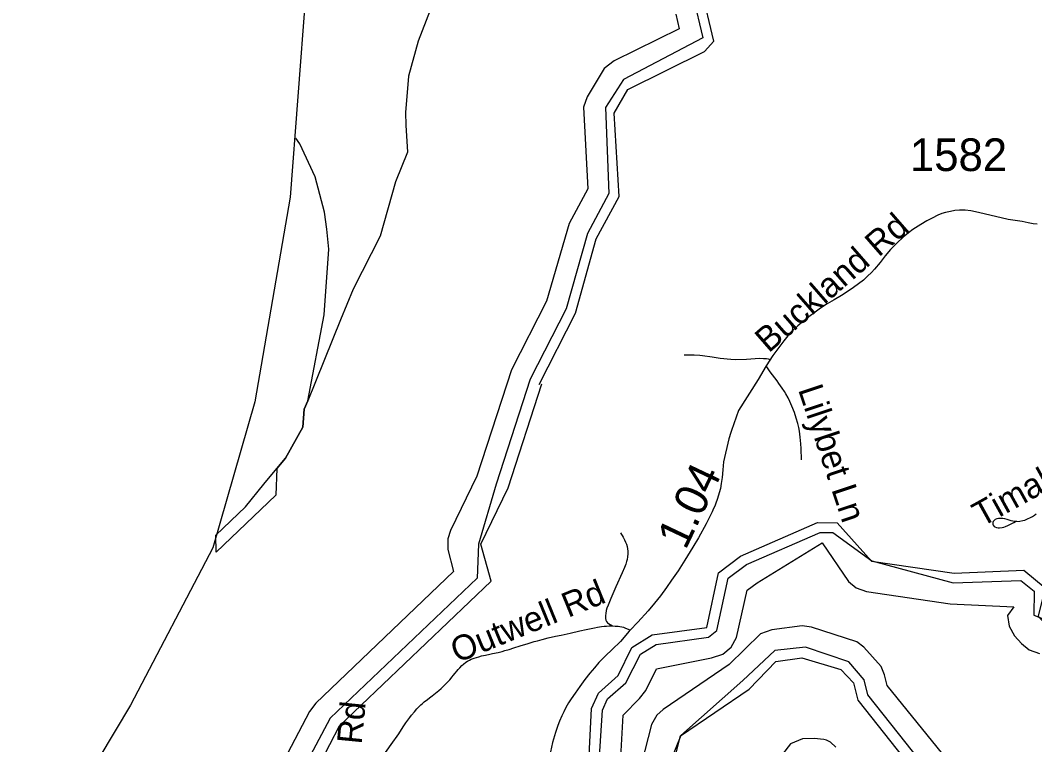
# Model space of a CAD drawing. Extents: x 1383679 to 1536984, y 460658 to 651027.
# Drawn here: x 1400452 to 1404331, y 522240 to 525010 of the extents above; entities that cross this region are included whole.
import ezdxf

# ---------------------------------------------------------------- set-up
doc = ezdxf.new("R2010")
doc.units = 0
for name, color, linetype in [('Exist Boundary Political CountyLine', 7, 'Continuous'), ('Exist Hydrographic Bay Label', 7, 'Continuous'), ('Exist Hydrographic Buffer Line', 7, 'Continuous'), ('Exist Road Non-System Type 51', 7, 'Continuous'), ('Exist Road Non-System Type 51 Label', 7, 'Continuous'), ('Exist Road Secondary Mileage Hundredths English Label', 7, 'Continuous'), ('Exist Road Secondary Type 51 Attributed', 7, 'Continuous'), ('Exist Road Secondary Type 51 Label', 7, 'Continuous'), ('Exist Road Secondary Type 51 Number Label', 7, 'Continuous')]:
    doc.layers.add(name, color=color, linetype=linetype)

msp = doc.modelspace()

# ---------------------------------------------------------------- linework, layer by layer
at = {"layer": 'Exist Boundary Political CountyLine'}
msp.add_lwpolyline([(1401564.4, 528322), (1401634.5, 527655.4), (1401713.7, 527225.4), (1401720.3, 526771.1), (1401634.1, 525994.7), (1401543, 525104.6), (1401483.5, 524332.9), (1401349.1, 523551.3), (1401187.6, 522992.5), (1400872.9, 522390.7), (1400451.9, 521685.1)], dxfattribs=at)
at = {"layer": 'Exist Hydrographic Bay Label'}
for points in [[(1403068.7, 524890.7), (1403103.7, 524929.4), (1403056.8, 525130.5), (1402857.8, 525177.2), (1402768.8, 525320.1), (1402770.7, 525421.9), (1402731.8, 525554), (1402477.8, 525785.5)], [(1402435.7, 523616.7), (1402574.8, 523889.7), (1402654.7, 524173.6), (1402741.7, 524336), (1402722.7, 524654.8), (1402774.7, 524745.6), (1403068.7, 524890.7)], [(1401561.2, 522097.9), (1401673.2, 522312.3), (1402252.2, 522865.2), (1402213.2, 523007.1), (1402318.1, 523221.7), (1402446.2, 523619.5)], [(1402622.7, 522096.5), (1402636.7, 522378.5), (1402662.7, 522437.1), (1402738.7, 522504.5), (1402790.7, 522611.7), (1402867.7, 522659.5), (1403076.7, 522688.1), (1403121.7, 522897.3), (1403206.7, 522961.2), (1403500.7, 523089.8), (1403575.7, 523088.3), (1403706.7, 522941.3), (1404022.7, 522895.5), (1404289.7, 522906.6), (1404371.7, 522839.3), (1404344.7, 522731.5), (1404368.6, 522704.7), (1404584.7, 522674.2), (1404733.6, 522598.9), (1404922.7, 522450.7), (1405071.7, 522391.9), (1405070.6, 522359.1)], [(1402374.2, 520824.7), (1402623.6, 520888.6), (1402670.7, 521110.8), (1402842.6, 521425.8), (1402919.6, 521489.9), (1402904.7, 521992.4), (1402976.7, 522273.2), (1403238.7, 522451.7), (1403340.7, 522558), (1403440.7, 522572.5), (1403589.7, 522526.8), (1403638.7, 522476.5), (1403654.7, 522410.6), (1403955.7, 522030.4), (1404021.7, 522012.6), (1404247.7, 522031), (1404323.6, 522082), (1404463.7, 522003.7), (1404639.7, 522075.6), (1404807.7, 522105.1), (1405070.6, 522359.1)]]:
    msp.add_lwpolyline(points, dxfattribs=at)
at = {"layer": 'Exist Hydrographic Buffer Line'}
for points in [[(1401578.1, 525536.7), (1401704.3, 525352.7), (1401810.3, 525242.2), (1401873.2, 525183.2), (1401987.5, 525103.3), (1402018.8, 525048.7), (1401972.8, 524930.5), (1401936.7, 524795.8), (1401924.5, 524656.9), (1401925.9, 524609.4), (1401932.1, 524505.7), (1401886.4, 524392.6), (1401827.9, 524184.6), (1401724.7, 523981.9), (1401676, 523864), (1401550.9, 523555.2), (1401537.8, 523522.9), (1401532.9, 523454.2), (1401465.7, 523335.1), (1401433.4, 523296.1), (1401429.5, 523193.4), (1401201.2, 522975.3)], [(1402859.5, 525179.3), (1403025.2, 525099.4), (1403061.8, 524942.8), (1402758.7, 524783.6), (1402689.7, 524676.8), (1402702.9, 524347), (1402621.3, 524194.6), (1402539.1, 523906.4), (1402401.8, 523637), (1402272.3, 523236.1), (1402204.5, 523006.5), (1402198.6, 522876.9), (1401636.9, 522340.6), (1401517, 522115.8)], [(1402958.6, 525032.8), (1402971.5, 524977.7), (1402723.4, 524855.4), (1402684.5, 524824.9), (1402620.3, 524716.5), (1402606.3, 524677.7), (1402621.7, 524364.8), (1402550.7, 524232.4), (1402464.3, 523935.7), (1402330.6, 523673.3), (1402197.9, 523266.1), (1402096.7, 523059.2), (1402086.3, 523027.3), (1402086.3, 522985.6), (1402108.8, 522901.8), (1401581.6, 522398.4), (1401558.2, 522367.2), (1401446.2, 522152.8)], [(1401201.2, 522975.3), (1401199.9, 523040.4), (1401313.3, 523149.4), (1401383.1, 523235.6), (1401433.4, 523296.1), (1401465.7, 523335.1), (1401532.9, 523454.2), (1401537.8, 523522.9), (1401550.9, 523555.2), (1401614.3, 523882.9), (1401631.2, 524134.8), (1401624.2, 524210.5), (1401615.4, 524276), (1401579.3, 524410.7), (1401520.3, 524537.1), (1401505.3, 524559.7)], [(1402658.7, 522077.8), (1402678.1, 522371.2), (1402697.5, 522415), (1402767, 522476.7), (1402823.4, 522585.9), (1402883.3, 522623.1), (1403084, 522650.5), (1403116.1, 522676.5), (1403159.5, 522876.4), (1403228.8, 522928.5), (1403510.5, 523051.7), (1403559.3, 523050.8), (1403708.5, 522943.4), (1404018.8, 522858.1), (1404278, 522868.1), (1404328.5, 522826.5), (1404327.5, 522734.8), (1404574.4, 522637.6), (1404713.9, 522567.1), (1404899.8, 522421.3), (1405024.4, 522370.4), (1404790.5, 522144.5)], [(1402742.7, 522077.8), (1402757.2, 522352.3), (1402820, 522416.8), (1402844.5, 522446.6), (1402885.3, 522530.2), (1403094.7, 522571.3), (1403138.5, 522586.3), (1403170.5, 522613), (1403191.3, 522649.1), (1403231.4, 522830.4), (1403269.4, 522859), (1403518.5, 523011.6), (1403618.9, 522863.5), (1403648.6, 522839.4), (1403687.7, 522825.2), (1404007.3, 522778.9), (1404250.7, 522766.4), (1404226.5, 522733.6), (1404233.7, 522692.5), (1404254.5, 522656.4), (1404281.1, 522626.7), (1404310.5, 522602.9), (1404349.6, 522588.7)], [(1404034.6, 522136), (1403766.9, 522466.6), (1403757, 522506.9), (1403744.4, 522538.6), (1403677.4, 522612.7), (1403651.4, 522632.8), (1403477.7, 522689.3), (1403442.5, 522694.6), (1403325.3, 522678.9), (1403282.5, 522664), (1403162.6, 522546), (1402910.9, 522374.5), (1402886.5, 522352.5), (1402865.7, 522316.4), (1402790.2, 522024.3)], [(1403980.6, 522067.6), (1403693.3, 522430.6), (1403679.3, 522488), (1403620.1, 522556.8), (1403454.2, 522612.8), (1403336.8, 522599.7), (1403214.6, 522484.6), (1402978.5, 522275.3), (1402867.7, 522004.4)]]:
    msp.add_lwpolyline(points, dxfattribs=at)
at = {"layer": 'Exist Road Non-System Type 51'}
msp.add_line((1404263.2, 523093.1), (1404257.8, 523093), dxfattribs=at)
for points in [[(1402990.1, 523731), (1403014.1, 523730.3), (1403029.3, 523730.3), (1403050.1, 523729.3), (1403061.2, 523728.2), (1403097.3, 523723), (1403128.9, 523718.2), (1403169.1, 523714), (1403188.2, 523713.3), (1403228.4, 523714.4), (1403261.7, 523716.8), (1403277.7, 523717.5), (1403294, 523717.1), (1403306, 523716), (1403311.5, 523715.1), (1403319.9, 523712.7)], [(1403438.9, 523329.1), (1403437.8, 523371.8), (1403436.9, 523389.8), (1403434.5, 523415.5), (1403431.2, 523438.5), (1403428.6, 523453.3), (1403425.5, 523467.5), (1403419.1, 523488.4), (1403412, 523509.7), (1403402.2, 523534.7), (1403394.9, 523552.5), (1403387.9, 523566.7), (1403379.9, 523580.8), (1403374.1, 523590), (1403365, 523603.7), (1403353, 523621.1), (1403346.1, 523630.9), (1403337.4, 523642.5), (1403328, 523653.8), (1403319.6, 523665.6), (1403304.1, 523688)], [(1404257.8, 523093), (1404247.8, 523094.1), (1404241.1, 523095.6), (1404232.9, 523098), (1404225.4, 523100.4), (1404217, 523102.8), (1404209.7, 523104.4), (1404200.5, 523105), (1404192.9, 523104.2), (1404186.9, 523102.8), (1404180.5, 523100.4), (1404175.5, 523096.9), (1404172.7, 523093.5), (1404171.1, 523089.3), (1404170.7, 523083), (1404172, 523078.8), (1404176.4, 523074), (1404179.2, 523072.3), (1404185.4, 523070), (1404191.7, 523068.9), (1404197, 523068.8), (1404206.2, 523069.7), (1404213.3, 523071.5), (1404220.1, 523074), (1404228.6, 523077.7), (1404236, 523081.5), (1404243.9, 523085.6), (1404251.8, 523089.4), (1404257.8, 523093)], [(1404257.8, 523093), (1404274.6, 523094.3), (1404285.4, 523096.7), (1404292.8, 523098.9), (1404304.2, 523103.4), (1404314.7, 523108.5), (1404322.5, 523112.5), (1404329.9, 523117), (1404336.9, 523122.4)], [(1402747.4, 523050.5), (1402757.8, 523033.2), (1402763.1, 523023.2), (1402766.9, 523013.9), (1402769.7, 523006.4), (1402772.3, 522997.2), (1402773.9, 522989.1), (1402774.8, 522979.9), (1402774.8, 522969.1), (1402773.9, 522958), (1402772.2, 522948.1), (1402770.4, 522940.4), (1402767, 522930.4), (1402762.2, 522917.6), (1402753.8, 522897.4), (1402728.9, 522843.5), (1402709.9, 522798.2), (1402699.6, 522773.4), (1402695.3, 522762.1), (1402692.8, 522752.9), (1402690.9, 522741.9), (1402689.9, 522733.5), (1402689.6, 522727.1), (1402689.9, 522721.7), (1402691.1, 522716.3), (1402693.8, 522710.6), (1402698, 522706.2), (1402701.4, 522703.4), (1402716.6, 522693.6)], [(1401839.6, 522197.5), (1401870.4, 522240.6), (1401898.9, 522281.8), (1401915.6, 522307.4), (1401926.4, 522323.2), (1401933.5, 522333.5), (1401941, 522343.3), (1401948.1, 522352), (1401959.7, 522365.6), (1401968.7, 522376.6), (1401976.9, 522385.3), (1401983.7, 522392.4), (1401989.4, 522397.7), (1401996.4, 522403.2), (1402009.1, 522413.1), (1402017.1, 522419.1), (1402027, 522426.6), (1402040.3, 522436.4), (1402053, 522447.3), (1402061.1, 522454.6), (1402066.7, 522460.1), (1402075, 522468.3), (1402078.6, 522471.9), (1402083.9, 522477.4), (1402089, 522482.9), (1402093.9, 522488.3), (1402102.8, 522498.7), (1402106.9, 522503.7), (1402114.3, 522512.8), (1402120.9, 522520.7), (1402126.8, 522527.7), (1402132.4, 522533.9), (1402141, 522542.6), (1402146.9, 522547.9), (1402156.3, 522555.3), (1402162.6, 522559.5), (1402169.1, 522563.2), (1402175.9, 522566.4), (1402187.3, 522570.8), (1402196, 522573.6), (1402205.5, 522576.3), (1402215.6, 522579), (1402231.5, 522582.7), (1402247.5, 522585.9), (1402258.2, 522588), (1402279.2, 522592.5), (1402294.6, 522596.5), (1402305.1, 522599.4), (1402321.6, 522604.3), (1402339.3, 522609.7), (1402363.6, 522617.3), (1402393.6, 522626.8), (1402417.4, 522634.1), (1402429.3, 522637.4), (1402447, 522642.2), (1402470.1, 522647.9), (1402498.1, 522654.1), (1402520.4, 522658.6), (1402554.5, 522665.8), (1402592.1, 522674.7), (1402615.6, 522680.1), (1402647.2, 522686.6), (1402659.3, 522689.2), (1402673.9, 522691.6), (1402684.7, 522692.9)], [(1402684.7, 522692.9), (1402694.1, 522693.4), (1402704.2, 522693.8), (1402708.9, 522693.8), (1402716.6, 522693.6)], [(1402716.6, 522693.6), (1402717.2, 522693.6), (1402726.8, 522692.9), (1402737.7, 522692.4), (1402745.1, 522691.6), (1402752.5, 522690.4), (1402758.4, 522688.9), (1402766.5, 522685.7), (1402777.1, 522681.3), (1402784.1, 522677.5)]]:
    msp.add_lwpolyline(points, dxfattribs=at)
at = {"layer": 'Exist Road Secondary Type 51 Attributed'}
for points in [[(1404340.5, 524229.8), (1404325.3, 524231.2), (1404306.1, 524235.2), (1404283, 524240.2), (1404256.2, 524244.3), (1404230, 524248.4), (1404115.8, 524274.4), (1404087.4, 524280.8), (1404065.5, 524283.4), (1404044, 524284.1), (1404026.2, 524282.5), (1404009.4, 524279.1), (1403990.1, 524274.8), (1403976.3, 524270.8), (1403960.5, 524264.6), (1403939.4, 524253.7), (1403919.1, 524242.5), (1403895.9, 524229.2), (1403875.6, 524216), (1403864.8, 524209.5), (1403848.9, 524197.7), (1403828.6, 524180.5), (1403804, 524157.7), (1403779.6, 524133.1), (1403759.2, 524108.8), (1403739.8, 524084.1), (1403718.4, 524058.7), (1403706.6, 524045.6), (1403692.2, 524031.1), (1403676.3, 524016.6), (1403657.6, 524001.7), (1403638.8, 523988.4), (1403617.4, 523974.5), (1403592.3, 523958), (1403564, 523940.5), (1403537.5, 523925.5), (1403512.3, 523908.4), (1403491.2, 523893.4), (1403467.1, 523875.4), (1403446.6, 523859.5), (1403425.3, 523841.7), (1403406.3, 523823.6), (1403387.6, 523803.8), (1403371.4, 523784.2), (1403349.1, 523754), (1403329.9, 523728.3), (1403304.1, 523688), (1403273.2, 523636.6), (1403198.1, 523518), (1403171.7, 523441.8), (1403168.5, 523433), (1403161.5, 523408.7), (1403140.5, 523322), (1403138.5, 523291.2), (1403135.5, 523261), (1403132.2, 523237.9), (1403129.4, 523219.9), (1403117.4, 523177.8)], [(1403117.4, 523177.8), (1403112.3, 523163.5), (1403107.5, 523151.7), (1403103.1, 523142.5), (1403098, 523130.5), (1403090.7, 523115.4), (1403084.3, 523101.9), (1403074.8, 523083.7), (1403045, 523030.6), (1403023.9, 522995.4), (1402993.8, 522945.4), (1402967.2, 522904.9), (1402942.5, 522868.8), (1402923.3, 522840.5), (1402899.9, 522809.4), (1402876.6, 522780.4), (1402852.8, 522751.4), (1402813.6, 522708.6), (1402784.1, 522677.5), (1402780.3, 522673.6), (1402747, 522634.9), (1402715.3, 522603.4), (1402690.1, 522579.5), (1402664.9, 522554.4), (1402647.7, 522534.1), (1402630.2, 522512.9), (1402610.8, 522488.8), (1402591.8, 522462.5), (1402573.5, 522436.6), (1402559, 522415.4), (1402548.4, 522399.4), (1402538.3, 522381.9), (1402530.4, 522365.9), (1402523.1, 522350), (1402514.4, 522329.7), (1402508, 522312.7), (1402498.6, 522286.1), (1402487.5, 522248.7), (1402479.4, 522212.1)], [(1403570.7, 522230.4), (1403550.3, 522249.4), (1403534.4, 522257.2), (1403524.2, 522260.1), (1403488.3, 522263.8), (1403442.8, 522261.6), (1403397.8, 522242.5), (1403366.3, 522203.7)]]:
    msp.add_lwpolyline(points, dxfattribs=at)

# ---------------------------------------------------------------- texts
at = {"layer": 'Exist Road Non-System Type 51 Label'}
for s, rotation, p in [('Lilybet Ln', 288.4384, (1403425.4, 523598.2)), ('Timahoe Ln', 28.9748, (1404127.5, 523070)), ('Outwell Rd', 22.19, (1402122, 522551.1)), ('Mallaranny Rd', 84.3388, (1401692.3, 521585.6))]:
    msp.add_text(s, height=95, rotation=rotation, dxfattribs=at).set_placement(p)
at = {"layer": 'Exist Road Secondary Mileage Hundredths English Label'}
msp.add_text('1.04', height=125, rotation=64.6459, dxfattribs=at).set_placement((1402996, 522981.1))
at = {"layer": 'Exist Road Secondary Type 51 Label'}
msp.add_text('Buckland Rd', height=95, rotation=41.0817, dxfattribs=at).set_placement((1403313.7, 523735.1))
at = {"layer": 'Exist Road Secondary Type 51 Number Label'}
msp.add_text('1582', height=125, dxfattribs=at).set_placement((1403853.9, 524433.3))

doc.saveas('drawing.dxf')
